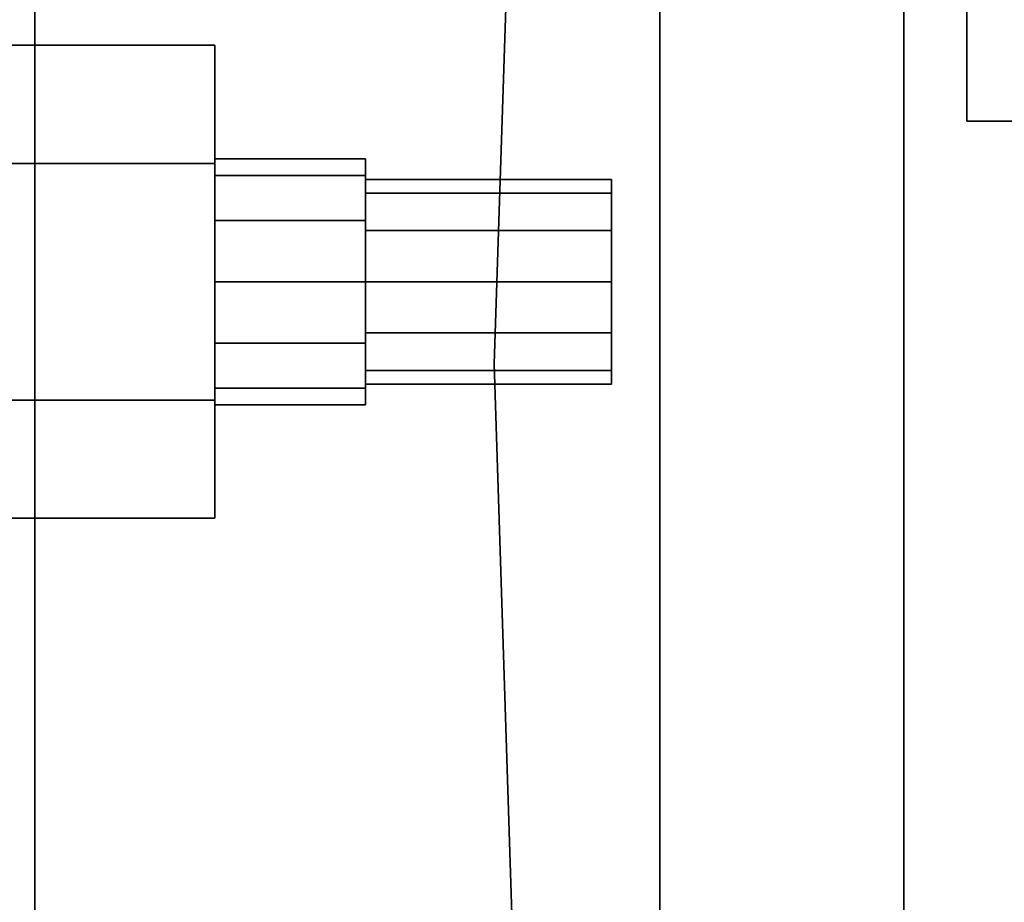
# Model space of a CAD drawing. Extents: x -48 to 48, y -49.6 to 48.
# Tile 746 of 890: x 0.8 to 3.8, y 18.6 to 21.3. Entities that reach past the tile are written whole.
import ezdxf

# ---------------------------------------------------------------- set-up
doc = ezdxf.new("R2010")
doc.units = 0

msp = doc.modelspace()

# ---------------------------------------------------------------- linework, layer by layer
at = {"layer": '4B3 [27]', "color": 1}
for points, invisible_edges in [([(-2.79823, 14.5152, 30.1), (-2.4913, 16.4137, 30.1), (3.495, 48, 30.1)], 14), ([(-2.79823, 14.5152, 30.1), (3.495, 48, 30.1), (3.495, 28.7655, 30.1)], 13), ([(-2.4913, 16.4137, 30.1), (-2.30664, 18.3279, 30.1), (3.495, 48, 30.1)], 14), ([(-2.245, 20.25, 30.1), (-2.30664, 22.1721, 30.1), (3.495, 48, 30.1)], 14), ([(-2.30664, 18.3279, 30.1), (-2.245, 20.25, 30.1), (3.495, 48, 30.1)], 14), ([(0.576535, 7.47959, 45.5171), (0.576535, 48, 45.5171), (0.8425, 48, 45.57)], 12), ([(0.576535, 7.47959, 45.5171), (0.8425, 48, 45.57), (0.8425, 7.375, 45.57)], 1), ([(0.8425, 6.62326, 30.53), (0.8425, 48, 30.53), (0.576535, 48, 30.5829)], 12), ([(0.8425, 6.62326, 30.53), (0.576535, 48, 30.5829), (0.576535, 6.87279, 30.5829)], 1), ([(2.30664, 18.3279, 45.57), (0.8425, 7.375, 45.57), (0.8425, 48, 45.57)], 13), ([(0.8425, 48, 45.57), (2.30664, 22.1721, 45.57), (2.245, 20.25, 45.57)], 13), ([(2.30664, 18.3279, 45.57), (0.8425, 48, 45.57), (2.245, 20.25, 45.57)], 3), ([(0.8425, 48, 30.53), (0.8425, 6.62326, 30.53), (2.30664, 18.3279, 30.53)], 14), ([(0.8425, 48, 30.53), (2.30664, 18.3279, 30.53), (2.245, 20.25, 30.53)], 13), ([(0.8425, 48, 30.53), (2.245, 20.25, 30.53), (2.30664, 22.1721, 30.53)], 13), ([(-2.79823, 14.5152, 30.1), (3.495, 28.7655, 30.1), (3.22615, 27.8596, 30.1)], 13), ([(-2.79823, 14.5152, 30.1), (3.22615, 27.8596, 30.1), (2.79823, 25.9848, 30.1)], 13), ([(-2.79823, 14.5152, 30.1), (2.79823, 25.9848, 30.1), (2.4913, 24.0863, 30.1)], 13), ([(-2.79823, 25.9848, 46), (-2.4913, 24.0863, 46), (3.495, 6.62326, 46)], 14), ([(-2.79823, 25.9848, 46), (3.495, 6.62326, 46), (3.495, 11.7345, 46)], 13), ([(-2.79823, 25.9848, 46), (3.495, 11.7345, 46), (3.22615, 12.6404, 46)], 13), ([(-2.79823, 25.9848, 46), (3.22615, 12.6404, 46), (2.79823, 14.5152, 46)], 13), ([(-2.79823, 25.9848, 46), (2.79823, 14.5152, 46), (2.4913, 16.4137, 46)], 13), ([(-2.79823, 25.9848, 46), (2.4913, 16.4137, 46), (2.30664, 18.3279, 46)], 13), ([(-2.79823, 25.9848, 46), (2.30664, 18.3279, 46), (2.245, 20.25, 46)], 13), ([(-2.79823, 25.9848, 46), (2.245, 20.25, 46), (2.30664, 22.1721, 46)], 13), ([(-2.79823, 14.5152, 30.1), (2.4913, 24.0863, 30.1), (2.30664, 22.1721, 30.1)], 13), ([(-2.4913, 24.0863, 46), (-2.30664, 22.1721, 46), (3.495, 6.62326, 46)], 14), ([(-2.79823, 14.5152, 30.1), (2.30664, 22.1721, 30.1), (2.245, 20.25, 30.1)], 13), ([(-2.30664, 22.1721, 46), (-2.245, 20.25, 46), (3.495, 6.62326, 46)], 14), ([(-2.79823, 14.5152, 30.1), (2.245, 20.25, 30.1), (2.30664, 18.3279, 30.1)], 13), ([(-2.245, 20.25, 46), (-2.30664, 18.3279, 46), (3.495, 6.62326, 46)], 14)]:
    msp.add_3dface(points, dxfattribs=dict(at, invisible_edges=invisible_edges))
at = {"layer": '4B3 [27]', "color": 7}
for points, invisible_edges in [([(2.245, 20.25, 46), (2.245, 20.25, 45.57), (2.30664, 22.1721, 45.57)], 12), ([(2.245, 20.25, 46), (2.30664, 22.1721, 45.57), (2.30664, 22.1721, 46)], 1), ([(2.245, 20.25, 30.53), (2.245, 20.25, 30.1), (2.30664, 22.1721, 30.1)], 12), ([(2.245, 20.25, 30.53), (2.30664, 22.1721, 30.1), (2.30664, 22.1721, 30.53)], 1), ([(2.30664, 18.3279, 46), (2.30664, 18.3279, 45.57), (2.245, 20.25, 45.57)], 12), ([(2.30664, 18.3279, 46), (2.245, 20.25, 45.57), (2.245, 20.25, 46)], 1), ([(2.30664, 18.3279, 30.53), (2.30664, 18.3279, 30.1), (2.245, 20.25, 30.1)], 12), ([(2.30664, 18.3279, 30.53), (2.245, 20.25, 30.1), (2.245, 20.25, 30.53)], 1)]:
    msp.add_3dface(points, dxfattribs=dict(at, invisible_edges=invisible_edges))
at = {"layer": '5B3 [52]', "color": 1}
for points, invisible_edges in [([(3.495, 44, 64.1), (3.495, 5.875, 64.1), (-3.495, 5.875, 64.1)], 12), ([(3.495, 44, 64.1), (-3.495, 5.875, 64.1), (-3.495, 44, 64.1)], 1), ([(-3.495, 44, 80), (-3.495, 5.875, 80), (3.495, 5.875, 80)], 12), ([(-3.495, 44, 80), (3.495, 5.875, 80), (3.495, 44, 80)], 1), ([(0.576535, 44, 64.5829), (0.576535, 5.875, 64.5829), (0.8425, 5.875, 64.53)], 12), ([(0.576535, 44, 64.5829), (0.8425, 5.875, 64.53), (0.8425, 44, 64.53)], 1), ([(0.8425, 44, 79.57), (0.8425, 5.875, 79.57), (0.576535, 5.875, 79.5171)], 12), ([(0.8425, 44, 79.57), (0.576535, 5.875, 79.5171), (0.576535, 44, 79.5171)], 1), ([(0.8425, 44, 64.53), (0.8425, 5.875, 64.53), (3.495, 5.875, 64.53)], 12), ([(0.8425, 44, 64.53), (3.495, 5.875, 64.53), (3.495, 44, 64.53)], 1), ([(3.495, 44, 79.57), (3.495, 5.875, 79.57), (0.8425, 5.875, 79.57)], 12), ([(3.495, 44, 79.57), (0.8425, 5.875, 79.57), (0.8425, 44, 79.57)], 1), ([(3.495, 44, 64.53), (3.495, 5.875, 64.53), (3.495, 5.875, 64.1)], 12), ([(3.495, 44, 64.53), (3.495, 5.875, 64.1), (3.495, 44, 64.1)], 1), ([(3.495, 44, 80), (3.495, 5.875, 80), (3.495, 5.875, 79.57)], 12), ([(3.495, 44, 80), (3.495, 5.875, 79.57), (3.495, 44, 79.57)], 1)]:
    msp.add_3dface(points, dxfattribs=dict(at, invisible_edges=invisible_edges))
at = {"layer": '9B2 [60]', "color": 1}
for points, invisible_edges in [([(3.37884, 23.1641, 72.3), (18, 25.01, 72.3), (18, 20.99, 72.3)], 13), ([(3.37884, 23.1641, 72.3), (18, 20.99, 72.3), (3.64944, 22.5653, 72.3)], 15), ([(18, 20.99, 72.3), (3.6875, 22.374, 72.3), (3.64944, 22.5653, 72.3)], 13), ([(18, 20.99, 72.3), (3.6875, 20.99, 72.3), (3.6875, 22.374, 72.3)], 12), ([(3.6875, 20.99, 72.695), (18, 20.99, 72.695), (18, 22.3325, 72.695)], 12), ([(3.6875, 20.99, 72.695), (18, 22.3325, 72.695), (3.6875, 22.3325, 72.695)], 1), ([(3.6875, 20.99, 72.3), (18, 20.99, 72.3), (18, 20.99, 72.695)], 12), ([(3.6875, 20.99, 72.3), (18, 20.99, 72.695), (3.6875, 20.99, 72.695)], 1)]:
    msp.add_3dface(points, dxfattribs=dict(at, invisible_edges=invisible_edges))
at = {"layer": '9B2 [60]', "color": 7}
for points, invisible_edges in [([(3.6875, 20.99, 72.695), (3.6875, 22.3325, 72.695), (3.6875, 22.374, 72.3)], 14), ([(3.6875, 20.99, 72.695), (3.6875, 22.374, 72.3), (3.6875, 20.99, 72.3)], 1)]:
    msp.add_3dface(points, dxfattribs=dict(at, invisible_edges=invisible_edges))
at = {"layer": '9B2 [60]', "color": 0}
for points, invisible_edges in [([(0.65825, 21.2217, 74), (1.39263, 21.2217, 74), (1.39263, 20.8608, 73.375)], 12), ([(0.65825, 21.2217, 74), (1.39263, 20.8608, 73.375), (0.65825, 20.8608, 73.375)], 1), ([(0.65825, 20.8608, 74.625), (1.39263, 20.8608, 74.625), (1.39263, 21.2217, 74)], 12), ([(0.65825, 20.8608, 74.625), (1.39263, 21.2217, 74), (0.65825, 21.2217, 74)], 1), ([(0.65825, 21.2217, 77), (1.39263, 21.2217, 77), (1.39263, 20.8608, 76.375)], 12), ([(0.65825, 21.2217, 77), (1.39263, 20.8608, 76.375), (0.65825, 20.8608, 76.375)], 1), ([(0.65825, 20.8608, 77.625), (1.39263, 20.8608, 77.625), (1.39263, 21.2217, 77)], 12), ([(0.65825, 20.8608, 77.625), (1.39263, 21.2217, 77), (0.65825, 21.2217, 77)], 1), ([(1.39263, 20.8608, 74.625), (1.39263, 20.8608, 73.375), (1.39263, 21.2217, 74)], 1), ([(1.39263, 20.8608, 77.625), (1.39263, 20.8608, 76.375), (1.39263, 21.2217, 77)], 1), ([(0.65825, 20.8608, 73.375), (1.39263, 20.8608, 73.375), (1.39263, 20.1392, 73.375)], 12), ([(0.65825, 20.8608, 73.375), (1.39263, 20.1392, 73.375), (0.65825, 20.1392, 73.375)], 1), ([(0.65825, 20.1392, 74.625), (1.39263, 20.1392, 74.625), (1.39263, 20.8608, 74.625)], 12), ([(0.65825, 20.1392, 74.625), (1.39263, 20.8608, 74.625), (0.65825, 20.8608, 74.625)], 1), ([(0.65825, 20.8608, 76.375), (1.39263, 20.8608, 76.375), (1.39263, 20.1392, 76.375)], 12), ([(0.65825, 20.8608, 76.375), (1.39263, 20.1392, 76.375), (0.65825, 20.1392, 76.375)], 1), ([(0.65825, 20.1392, 77.625), (1.39263, 20.1392, 77.625), (1.39263, 20.8608, 77.625)], 12), ([(0.65825, 20.1392, 77.625), (1.39263, 20.8608, 77.625), (0.65825, 20.8608, 77.625)], 1), ([(1.39263, 20.8248, 73.8125), (1.39263, 20.8248, 74.1875), (1.39263, 20.875, 74)], 1), ([(1.39263, 20.8248, 74.1875), (1.8525, 20.8248, 74.1875), (1.8525, 20.875, 74)], 12), ([(1.39263, 20.8248, 74.1875), (1.8525, 20.875, 74), (1.39263, 20.875, 74)], 1), ([(1.39263, 20.875, 74), (1.8525, 20.875, 74), (1.8525, 20.8248, 73.8125)], 12), ([(1.39263, 20.875, 74), (1.8525, 20.8248, 73.8125), (1.39263, 20.8248, 73.8125)], 1), ([(1.39263, 20.8248, 76.8125), (1.39263, 20.8248, 77.1875), (1.39263, 20.875, 77)], 1), ([(1.39263, 20.8248, 77.1875), (1.8525, 20.8248, 77.1875), (1.8525, 20.875, 77)], 12), ([(1.39263, 20.8248, 77.1875), (1.8525, 20.875, 77), (1.39263, 20.875, 77)], 1), ([(1.39263, 20.875, 77), (1.8525, 20.875, 77), (1.8525, 20.8248, 76.8125)], 12), ([(1.39263, 20.875, 77), (1.8525, 20.8248, 76.8125), (1.39263, 20.8248, 76.8125)], 1), ([(1.39263, 20.8608, 74.625), (1.39263, 20.1392, 74.625), (1.39263, 19.7783, 74)], 12), ([(1.39263, 20.8608, 74.625), (1.39263, 19.7783, 74), (1.39263, 20.1392, 73.375)], 13), ([(1.39263, 20.8608, 74.625), (1.39263, 20.1392, 73.375), (1.39263, 20.8608, 73.375)], 13), ([(1.39263, 20.8608, 77.625), (1.39263, 20.1392, 77.625), (1.39263, 19.7783, 77)], 12), ([(1.39263, 20.8608, 77.625), (1.39263, 19.7783, 77), (1.39263, 20.1392, 76.375)], 13), ([(1.39263, 20.8608, 77.625), (1.39263, 20.1392, 76.375), (1.39263, 20.8608, 76.375)], 13), ([(1.8525, 20.875, 74), (1.8525, 20.8248, 74.1875), (1.8525, 20.6875, 74.3248)], 12), ([(1.8525, 20.875, 74), (1.8525, 20.6875, 74.3248), (1.8525, 20.5, 74.375)], 13), ([(1.8525, 20.875, 74), (1.8525, 20.5, 74.375), (1.8525, 20.3125, 74.3248)], 13), ([(1.8525, 20.875, 74), (1.8525, 20.3125, 74.3248), (1.8525, 20.1752, 74.1875)], 13), ([(1.8525, 20.875, 74), (1.8525, 20.1752, 74.1875), (1.8525, 20.125, 74)], 13), ([(1.8525, 20.875, 74), (1.8525, 20.125, 74), (1.8525, 20.1752, 73.8125)], 13), ([(1.8525, 20.875, 74), (1.8525, 20.1752, 73.8125), (1.8525, 20.3125, 73.6752)], 13), ([(1.8525, 20.875, 74), (1.8525, 20.3125, 73.6752), (1.8525, 20.5, 73.625)], 13), ([(1.8525, 20.875, 74), (1.8525, 20.5, 73.625), (1.8525, 20.6875, 73.6752)], 13), ([(1.8525, 20.875, 74), (1.8525, 20.6875, 73.6752), (1.8525, 20.8248, 73.8125)], 1), ([(1.8525, 20.875, 77), (1.8525, 20.8248, 77.1875), (1.8525, 20.6875, 77.3248)], 12), ([(1.8525, 20.875, 77), (1.8525, 20.6875, 77.3248), (1.8525, 20.5, 77.375)], 13), ([(1.8525, 20.875, 77), (1.8525, 20.5, 77.375), (1.8525, 20.3125, 77.3248)], 13), ([(1.8525, 20.875, 77), (1.8525, 20.3125, 77.3248), (1.8525, 20.1752, 77.1875)], 13), ([(1.8525, 20.875, 77), (1.8525, 20.1752, 77.1875), (1.8525, 20.125, 77)], 13), ([(1.8525, 20.875, 77), (1.8525, 20.125, 77), (1.8525, 20.1752, 76.8125)], 13), ([(1.8525, 20.875, 77), (1.8525, 20.1752, 76.8125), (1.8525, 20.3125, 76.6752)], 13), ([(1.8525, 20.875, 77), (1.8525, 20.3125, 76.6752), (1.8525, 20.5, 76.625)], 13), ([(1.8525, 20.875, 77), (1.8525, 20.5, 76.625), (1.8525, 20.6875, 76.6752)], 13), ([(1.8525, 20.875, 77), (1.8525, 20.6875, 76.6752), (1.8525, 20.8248, 76.8125)], 1), ([(1.39263, 20.8248, 73.8125), (1.39263, 20.6875, 73.6752), (1.39263, 20.5, 73.625)], 12), ([(1.39263, 20.8248, 73.8125), (1.39263, 20.5, 73.625), (1.39263, 20.3125, 73.6752)], 13), ([(1.39263, 20.8248, 73.8125), (1.39263, 20.3125, 73.6752), (1.39263, 20.1752, 73.8125)], 13), ([(1.39263, 20.8248, 73.8125), (1.39263, 20.1752, 73.8125), (1.39263, 20.125, 74)], 13), ([(1.39263, 20.8248, 73.8125), (1.39263, 20.125, 74), (1.39263, 20.1752, 74.1875)], 13), ([(1.39263, 20.8248, 73.8125), (1.39263, 20.1752, 74.1875), (1.39263, 20.3125, 74.3248)], 13), ([(1.39263, 20.8248, 73.8125), (1.39263, 20.3125, 74.3248), (1.39263, 20.5, 74.375)], 13), ([(1.39263, 20.8248, 73.8125), (1.39263, 20.5, 74.375), (1.39263, 20.6875, 74.3248)], 13), ([(1.39263, 20.8248, 73.8125), (1.39263, 20.6875, 74.3248), (1.39263, 20.8248, 74.1875)], 13), ([(1.39263, 20.8248, 73.8125), (1.8525, 20.8248, 73.8125), (1.8525, 20.6875, 73.6752)], 12), ([(1.39263, 20.8248, 73.8125), (1.8525, 20.6875, 73.6752), (1.39263, 20.6875, 73.6752)], 1), ([(1.39263, 20.6875, 74.3248), (1.8525, 20.6875, 74.3248), (1.8525, 20.8248, 74.1875)], 12), ([(1.39263, 20.6875, 74.3248), (1.8525, 20.8248, 74.1875), (1.39263, 20.8248, 74.1875)], 1), ([(1.39263, 20.8248, 76.8125), (1.39263, 20.6875, 76.6752), (1.39263, 20.5, 76.625)], 12), ([(1.39263, 20.8248, 76.8125), (1.39263, 20.5, 76.625), (1.39263, 20.3125, 76.6752)], 13), ([(1.39263, 20.8248, 76.8125), (1.39263, 20.3125, 76.6752), (1.39263, 20.1752, 76.8125)], 13), ([(1.39263, 20.8248, 76.8125), (1.39263, 20.1752, 76.8125), (1.39263, 20.125, 77)], 13), ([(1.39263, 20.8248, 76.8125), (1.39263, 20.125, 77), (1.39263, 20.1752, 77.1875)], 13), ([(1.39263, 20.8248, 76.8125), (1.39263, 20.1752, 77.1875), (1.39263, 20.3125, 77.3248)], 13), ([(1.39263, 20.8248, 76.8125), (1.39263, 20.3125, 77.3248), (1.39263, 20.5, 77.375)], 13), ([(1.39263, 20.8248, 76.8125), (1.39263, 20.5, 77.375), (1.39263, 20.6875, 77.3248)], 13), ([(1.39263, 20.8248, 76.8125), (1.39263, 20.6875, 77.3248), (1.39263, 20.8248, 77.1875)], 13), ([(1.39263, 20.8248, 76.8125), (1.8525, 20.8248, 76.8125), (1.8525, 20.6875, 76.6752)], 12), ([(1.39263, 20.8248, 76.8125), (1.8525, 20.6875, 76.6752), (1.39263, 20.6875, 76.6752)], 1), ([(1.39263, 20.6875, 77.3248), (1.8525, 20.6875, 77.3248), (1.8525, 20.8248, 77.1875)], 12), ([(1.39263, 20.6875, 77.3248), (1.8525, 20.8248, 77.1875), (1.39263, 20.8248, 77.1875)], 1), ([(1.8525, 20.7706, 73.8438), (1.8525, 20.7706, 74.1562), (1.8525, 20.8125, 74)], 1), ([(1.8525, 20.7706, 74.1562), (2.6025, 20.7706, 74.1563), (2.6025, 20.8125, 74)], 12), ([(1.8525, 20.7706, 74.1562), (2.6025, 20.8125, 74), (1.8525, 20.8125, 74)], 1), ([(1.8525, 20.8125, 74), (2.6025, 20.8125, 74), (2.6025, 20.7706, 73.8438)], 12), ([(1.8525, 20.8125, 74), (2.6025, 20.7706, 73.8438), (1.8525, 20.7706, 73.8438)], 1), ([(1.8525, 20.7706, 76.8438), (1.8525, 20.7706, 77.1563), (1.8525, 20.8125, 77)], 1), ([(1.8525, 20.7706, 77.1563), (2.6025, 20.7706, 77.1562), (2.6025, 20.8125, 77)], 12), ([(1.8525, 20.7706, 77.1563), (2.6025, 20.8125, 77), (1.8525, 20.8125, 77)], 1), ([(1.8525, 20.8125, 77), (2.6025, 20.8125, 77), (2.6025, 20.7706, 76.8438)], 12), ([(1.8525, 20.8125, 77), (2.6025, 20.7706, 76.8438), (1.8525, 20.7706, 76.8438)], 1), ([(2.6025, 20.8125, 74), (2.6025, 20.7706, 74.1563), (2.6025, 20.6562, 74.2706)], 12), ([(2.6025, 20.8125, 74), (2.6025, 20.6562, 74.2706), (2.6025, 20.5, 74.3125)], 13), ([(2.6025, 20.8125, 74), (2.6025, 20.5, 74.3125), (2.6025, 20.3438, 74.2706)], 13), ([(2.6025, 20.8125, 74), (2.6025, 20.3438, 74.2706), (2.6025, 20.2294, 74.1562)], 13), ([(2.6025, 20.8125, 74), (2.6025, 20.2294, 74.1562), (2.6025, 20.1875, 74)], 13), ([(2.6025, 20.8125, 74), (2.6025, 20.1875, 74), (2.6025, 20.2294, 73.8438)], 13), ([(2.6025, 20.8125, 74), (2.6025, 20.2294, 73.8438), (2.6025, 20.3438, 73.7294)], 13), ([(2.6025, 20.8125, 74), (2.6025, 20.3438, 73.7294), (2.6025, 20.5, 73.6875)], 13), ([(2.6025, 20.8125, 74), (2.6025, 20.5, 73.6875), (2.6025, 20.6563, 73.7294)], 13), ([(2.6025, 20.8125, 74), (2.6025, 20.6563, 73.7294), (2.6025, 20.7706, 73.8438)], 1), ([(2.6025, 20.8125, 77), (2.6025, 20.7706, 77.1562), (2.6025, 20.6562, 77.2706)], 12), ([(2.6025, 20.8125, 77), (2.6025, 20.6562, 77.2706), (2.6025, 20.5, 77.3125)], 13), ([(2.6025, 20.8125, 77), (2.6025, 20.5, 77.3125), (2.6025, 20.3438, 77.2706)], 13), ([(2.6025, 20.8125, 77), (2.6025, 20.3438, 77.2706), (2.6025, 20.2294, 77.1562)], 13), ([(2.6025, 20.8125, 77), (2.6025, 20.2294, 77.1562), (2.6025, 20.1875, 77)], 13), ([(2.6025, 20.8125, 77), (2.6025, 20.1875, 77), (2.6025, 20.2294, 76.8438)], 13), ([(2.6025, 20.8125, 77), (2.6025, 20.2294, 76.8438), (2.6025, 20.3437, 76.7294)], 13), ([(2.6025, 20.8125, 77), (2.6025, 20.3437, 76.7294), (2.6025, 20.5, 76.6875)], 13), ([(2.6025, 20.8125, 77), (2.6025, 20.5, 76.6875), (2.6025, 20.6563, 76.7294)], 13), ([(2.6025, 20.8125, 77), (2.6025, 20.6563, 76.7294), (2.6025, 20.7706, 76.8438)], 1), ([(1.8525, 20.7706, 73.8438), (1.8525, 20.6563, 73.7294), (1.8525, 20.5, 73.6875)], 12), ([(1.8525, 20.7706, 73.8438), (1.8525, 20.5, 73.6875), (1.8525, 20.3438, 73.7294)], 13), ([(1.8525, 20.7706, 73.8438), (1.8525, 20.3438, 73.7294), (1.8525, 20.2294, 73.8438)], 13), ([(1.8525, 20.7706, 73.8438), (1.8525, 20.2294, 73.8438), (1.8525, 20.1875, 74)], 13), ([(1.8525, 20.7706, 73.8438), (1.8525, 20.1875, 74), (1.8525, 20.2294, 74.1562)], 13), ([(1.8525, 20.7706, 73.8438), (1.8525, 20.2294, 74.1562), (1.8525, 20.3438, 74.2706)], 13), ([(1.8525, 20.7706, 73.8438), (1.8525, 20.3438, 74.2706), (1.8525, 20.5, 74.3125)], 13), ([(1.8525, 20.7706, 73.8438), (1.8525, 20.5, 74.3125), (1.8525, 20.6563, 74.2706)], 13), ([(1.8525, 20.7706, 73.8438), (1.8525, 20.6563, 74.2706), (1.8525, 20.7706, 74.1562)], 13), ([(1.8525, 20.7706, 73.8438), (2.6025, 20.7706, 73.8438), (2.6025, 20.6563, 73.7294)], 12), ([(1.8525, 20.7706, 73.8438), (2.6025, 20.6563, 73.7294), (1.8525, 20.6563, 73.7294)], 1), ([(1.8525, 20.6563, 74.2706), (2.6025, 20.6562, 74.2706), (2.6025, 20.7706, 74.1563)], 12), ([(1.8525, 20.6563, 74.2706), (2.6025, 20.7706, 74.1563), (1.8525, 20.7706, 74.1562)], 1), ([(1.8525, 20.7706, 76.8438), (1.8525, 20.6563, 76.7294), (1.8525, 20.5, 76.6875)], 12), ([(1.8525, 20.7706, 76.8438), (1.8525, 20.5, 76.6875), (1.8525, 20.3438, 76.7294)], 13), ([(1.8525, 20.7706, 76.8438), (1.8525, 20.3438, 76.7294), (1.8525, 20.2294, 76.8438)], 13), ([(1.8525, 20.7706, 76.8438), (1.8525, 20.2294, 76.8438), (1.8525, 20.1875, 77)], 13), ([(1.8525, 20.7706, 76.8438), (1.8525, 20.1875, 77), (1.8525, 20.2294, 77.1563)], 13), ([(1.8525, 20.7706, 76.8438), (1.8525, 20.2294, 77.1563), (1.8525, 20.3438, 77.2706)], 13), ([(1.8525, 20.7706, 76.8438), (1.8525, 20.3438, 77.2706), (1.8525, 20.5, 77.3125)], 13), ([(1.8525, 20.7706, 76.8438), (1.8525, 20.5, 77.3125), (1.8525, 20.6563, 77.2706)], 13), ([(1.8525, 20.7706, 76.8438), (1.8525, 20.6563, 77.2706), (1.8525, 20.7706, 77.1563)], 13), ([(1.8525, 20.7706, 76.8438), (2.6025, 20.7706, 76.8438), (2.6025, 20.6563, 76.7294)], 12), ([(1.8525, 20.7706, 76.8438), (2.6025, 20.6563, 76.7294), (1.8525, 20.6563, 76.7294)], 1), ([(1.8525, 20.6563, 77.2706), (2.6025, 20.6562, 77.2706), (2.6025, 20.7706, 77.1562)], 12), ([(1.8525, 20.6563, 77.2706), (2.6025, 20.7706, 77.1562), (1.8525, 20.7706, 77.1563)], 1), ([(1.39263, 20.6875, 73.6752), (1.8525, 20.6875, 73.6752), (1.8525, 20.5, 73.625)], 12), ([(1.39263, 20.6875, 73.6752), (1.8525, 20.5, 73.625), (1.39263, 20.5, 73.625)], 1), ([(1.39263, 20.5, 74.375), (1.8525, 20.5, 74.375), (1.8525, 20.6875, 74.3248)], 12), ([(1.39263, 20.5, 74.375), (1.8525, 20.6875, 74.3248), (1.39263, 20.6875, 74.3248)], 1), ([(1.39263, 20.6875, 76.6752), (1.8525, 20.6875, 76.6752), (1.8525, 20.5, 76.625)], 12), ([(1.39263, 20.6875, 76.6752), (1.8525, 20.5, 76.625), (1.39263, 20.5, 76.625)], 1), ([(1.39263, 20.5, 77.375), (1.8525, 20.5, 77.375), (1.8525, 20.6875, 77.3248)], 12), ([(1.39263, 20.5, 77.375), (1.8525, 20.6875, 77.3248), (1.39263, 20.6875, 77.3248)], 1), ([(1.8525, 20.6563, 73.7294), (2.6025, 20.6563, 73.7294), (2.6025, 20.5, 73.6875)], 12), ([(1.8525, 20.6563, 73.7294), (2.6025, 20.5, 73.6875), (1.8525, 20.5, 73.6875)], 1), ([(1.8525, 20.5, 74.3125), (2.6025, 20.6562, 74.2706), (1.8525, 20.6563, 74.2706)], 1), ([(1.8525, 20.6563, 76.7294), (2.6025, 20.6563, 76.7294), (2.6025, 20.5, 76.6875)], 12), ([(1.8525, 20.6563, 76.7294), (2.6025, 20.5, 76.6875), (1.8525, 20.5, 76.6875)], 1), ([(1.8525, 20.5, 77.3125), (2.6025, 20.6562, 77.2706), (1.8525, 20.6563, 77.2706)], 1), ([(1.8525, 20.5, 74.3125), (2.6025, 20.5, 74.3125), (2.6025, 20.6562, 74.2706)], 12), ([(1.8525, 20.5, 77.3125), (2.6025, 20.5, 77.3125), (2.6025, 20.6562, 77.2706)], 12), ([(1.39263, 20.5, 73.625), (1.8525, 20.5, 73.625), (1.8525, 20.3125, 73.6752)], 12), ([(1.39263, 20.5, 73.625), (1.8525, 20.3125, 73.6752), (1.39263, 20.3125, 73.6752)], 1), ([(1.39263, 20.3125, 74.3248), (1.8525, 20.3125, 74.3248), (1.8525, 20.5, 74.375)], 12), ([(1.39263, 20.3125, 74.3248), (1.8525, 20.5, 74.375), (1.39263, 20.5, 74.375)], 1), ([(1.39263, 20.5, 76.625), (1.8525, 20.5, 76.625), (1.8525, 20.3125, 76.6752)], 12), ([(1.39263, 20.5, 76.625), (1.8525, 20.3125, 76.6752), (1.39263, 20.3125, 76.6752)], 1), ([(1.39263, 20.3125, 77.3248), (1.8525, 20.3125, 77.3248), (1.8525, 20.5, 77.375)], 12), ([(1.39263, 20.3125, 77.3248), (1.8525, 20.5, 77.375), (1.39263, 20.5, 77.375)], 1), ([(1.8525, 20.5, 73.6875), (2.6025, 20.5, 73.6875), (2.6025, 20.3438, 73.7294)], 12), ([(1.8525, 20.5, 73.6875), (2.6025, 20.3438, 73.7294), (1.8525, 20.3438, 73.7294)], 1), ([(1.8525, 20.3438, 74.2706), (2.6025, 20.3438, 74.2706), (2.6025, 20.5, 74.3125)], 12), ([(1.8525, 20.3438, 74.2706), (2.6025, 20.5, 74.3125), (1.8525, 20.5, 74.3125)], 1), ([(1.8525, 20.5, 76.6875), (2.6025, 20.5, 76.6875), (2.6025, 20.3437, 76.7294)], 12), ([(1.8525, 20.5, 76.6875), (2.6025, 20.3437, 76.7294), (1.8525, 20.3438, 76.7294)], 1), ([(1.8525, 20.3438, 77.2706), (2.6025, 20.3438, 77.2706), (2.6025, 20.5, 77.3125)], 12), ([(1.8525, 20.3438, 77.2706), (2.6025, 20.5, 77.3125), (1.8525, 20.5, 77.3125)], 1), ([(1.8525, 20.3438, 73.7294), (2.6025, 20.3438, 73.7294), (2.6025, 20.2294, 73.8438)], 12), ([(1.8525, 20.3438, 73.7294), (2.6025, 20.2294, 73.8438), (1.8525, 20.2294, 73.8438)], 1), ([(1.8525, 20.2294, 74.1562), (2.6025, 20.2294, 74.1562), (2.6025, 20.3438, 74.2706)], 12), ([(1.8525, 20.2294, 74.1562), (2.6025, 20.3438, 74.2706), (1.8525, 20.3438, 74.2706)], 1), ([(1.8525, 20.3438, 76.7294), (2.6025, 20.3437, 76.7294), (2.6025, 20.2294, 76.8438)], 12), ([(1.8525, 20.3438, 76.7294), (2.6025, 20.2294, 76.8438), (1.8525, 20.2294, 76.8438)], 1), ([(1.8525, 20.2294, 77.1563), (2.6025, 20.2294, 77.1562), (2.6025, 20.3438, 77.2706)], 12), ([(1.8525, 20.2294, 77.1563), (2.6025, 20.3438, 77.2706), (1.8525, 20.3438, 77.2706)], 1), ([(1.39263, 20.3125, 73.6752), (1.8525, 20.3125, 73.6752), (1.8525, 20.1752, 73.8125)], 12), ([(1.39263, 20.3125, 73.6752), (1.8525, 20.1752, 73.8125), (1.39263, 20.1752, 73.8125)], 1), ([(1.39263, 20.1752, 74.1875), (1.8525, 20.1752, 74.1875), (1.8525, 20.3125, 74.3248)], 12), ([(1.39263, 20.1752, 74.1875), (1.8525, 20.3125, 74.3248), (1.39263, 20.3125, 74.3248)], 1), ([(1.39263, 20.3125, 76.6752), (1.8525, 20.3125, 76.6752), (1.8525, 20.1752, 76.8125)], 12), ([(1.39263, 20.3125, 76.6752), (1.8525, 20.1752, 76.8125), (1.39263, 20.1752, 76.8125)], 1), ([(1.39263, 20.1752, 77.1875), (1.8525, 20.1752, 77.1875), (1.8525, 20.3125, 77.3248)], 12), ([(1.39263, 20.1752, 77.1875), (1.8525, 20.3125, 77.3248), (1.39263, 20.3125, 77.3248)], 1), ([(1.8525, 20.2294, 73.8438), (2.6025, 20.2294, 73.8438), (2.6025, 20.1875, 74)], 12), ([(1.8525, 20.2294, 73.8438), (2.6025, 20.1875, 74), (1.8525, 20.1875, 74)], 1), ([(1.8525, 20.1875, 74), (2.6025, 20.1875, 74), (2.6025, 20.2294, 74.1562)], 12), ([(1.8525, 20.1875, 74), (2.6025, 20.2294, 74.1562), (1.8525, 20.2294, 74.1562)], 1), ([(1.8525, 20.2294, 76.8438), (2.6025, 20.2294, 76.8438), (2.6025, 20.1875, 77)], 12), ([(1.8525, 20.2294, 76.8438), (2.6025, 20.1875, 77), (1.8525, 20.1875, 77)], 1), ([(1.8525, 20.1875, 77), (2.6025, 20.1875, 77), (2.6025, 20.2294, 77.1562)], 12), ([(1.8525, 20.1875, 77), (2.6025, 20.2294, 77.1562), (1.8525, 20.2294, 77.1563)], 1), ([(1.39263, 20.1752, 73.8125), (1.8525, 20.1752, 73.8125), (1.8525, 20.125, 74)], 12), ([(1.39263, 20.1752, 73.8125), (1.8525, 20.125, 74), (1.39263, 20.125, 74)], 1), ([(1.39263, 20.125, 74), (1.8525, 20.125, 74), (1.8525, 20.1752, 74.1875)], 12), ([(1.39263, 20.125, 74), (1.8525, 20.1752, 74.1875), (1.39263, 20.1752, 74.1875)], 1), ([(1.39263, 20.1752, 76.8125), (1.8525, 20.1752, 76.8125), (1.8525, 20.125, 77)], 12), ([(1.39263, 20.1752, 76.8125), (1.8525, 20.125, 77), (1.39263, 20.125, 77)], 1), ([(1.39263, 20.125, 77), (1.8525, 20.125, 77), (1.8525, 20.1752, 77.1875)], 12), ([(1.39263, 20.125, 77), (1.8525, 20.1752, 77.1875), (1.39263, 20.1752, 77.1875)], 1), ([(0.65825, 20.1392, 73.375), (1.39263, 20.1392, 73.375), (1.39263, 19.7783, 74)], 12), ([(0.65825, 20.1392, 73.375), (1.39263, 19.7783, 74), (0.65825, 19.7783, 74)], 1), ([(0.65825, 19.7783, 74), (1.39263, 19.7783, 74), (1.39263, 20.1392, 74.625)], 12), ([(0.65825, 19.7783, 74), (1.39263, 20.1392, 74.625), (0.65825, 20.1392, 74.625)], 1), ([(0.65825, 20.1392, 76.375), (1.39263, 20.1392, 76.375), (1.39263, 19.7783, 77)], 12), ([(0.65825, 20.1392, 76.375), (1.39263, 19.7783, 77), (0.65825, 19.7783, 77)], 1), ([(0.65825, 19.7783, 77), (1.39263, 19.7783, 77), (1.39263, 20.1392, 77.625)], 12), ([(0.65825, 19.7783, 77), (1.39263, 20.1392, 77.625), (0.65825, 20.1392, 77.625)], 1)]:
    msp.add_3dface(points, dxfattribs=dict(at, invisible_edges=invisible_edges))
at = {"layer": 'J_57 [67]', "color": 1}
for points, invisible_edges in [([(0.25, 30, 99.5), (0.25, 0.5, 99.5), (2.75, 0.5, 99.5)], 12), ([(0.25, 30, 99.5), (2.75, 0.5, 99.5), (2.75, 30, 99.5)], 1), ([(2.75, 30, 99.25), (2.75, 0.5, 99.25), (0.75, 0.5, 99.25)], 12), ([(2.75, 30, 99.25), (0.75, 0.5, 99.25), (0.75, 30, 99.25)], 1), ([(2.75, 30, 99.5), (2.75, 0.5, 99.5), (2.75, 0.5, 99.25)], 12), ([(2.75, 30, 99.5), (2.75, 0.5, 99.25), (2.75, 30, 99.25)], 1), ([(0.25, 5.875, 87.5), (0.25, 26, 87.5), (2.75, 26, 87.5)], 12), ([(0.25, 5.875, 87.5), (2.75, 26, 87.5), (2.75, 5.875, 87.5)], 1), ([(2.75, 5.875, 87.75), (2.75, 26, 87.75), (0.75, 26, 87.75)], 12), ([(2.75, 5.875, 87.75), (0.75, 26, 87.75), (0.75, 5.875, 87.75)], 1), ([(2.75, 5.875, 87.5), (2.75, 26, 87.5), (2.75, 26, 87.75)], 12), ([(2.75, 5.875, 87.5), (2.75, 26, 87.75), (2.75, 5.875, 87.75)], 1)]:
    msp.add_3dface(points, dxfattribs=dict(at, invisible_edges=invisible_edges))
at = {"layer": 'M_58 [69]', "color": 1}
for points, invisible_edges in [([(0.25, 30, 99.5), (0.25, 0.5, 99.5), (2.75, 0.5, 99.5)], 12), ([(0.25, 30, 99.5), (2.75, 0.5, 99.5), (2.75, 30, 99.5)], 1), ([(2.75, 30, 99.25), (2.75, 0.5, 99.25), (0.75, 0.5, 99.25)], 12), ([(2.75, 30, 99.25), (0.75, 0.5, 99.25), (0.75, 30, 99.25)], 1), ([(2.75, 30, 99.5), (2.75, 0.5, 99.5), (2.75, 0.5, 99.25)], 12), ([(2.75, 30, 99.5), (2.75, 0.5, 99.25), (2.75, 30, 99.25)], 1), ([(0.25, 5.875, 87.5), (0.25, 26, 87.5), (2.75, 26, 87.5)], 12), ([(0.25, 5.875, 87.5), (2.75, 26, 87.5), (2.75, 5.875, 87.5)], 1), ([(2.75, 5.875, 87.75), (2.75, 26, 87.75), (0.75, 26, 87.75)], 12), ([(2.75, 5.875, 87.75), (0.75, 26, 87.75), (0.75, 5.875, 87.75)], 1), ([(2.75, 5.875, 87.5), (2.75, 26, 87.5), (2.75, 26, 87.75)], 12), ([(2.75, 5.875, 87.5), (2.75, 26, 87.75), (2.75, 5.875, 87.75)], 1)]:
    msp.add_3dface(points, dxfattribs=dict(at, invisible_edges=invisible_edges))

doc.saveas('drawing.dxf')
